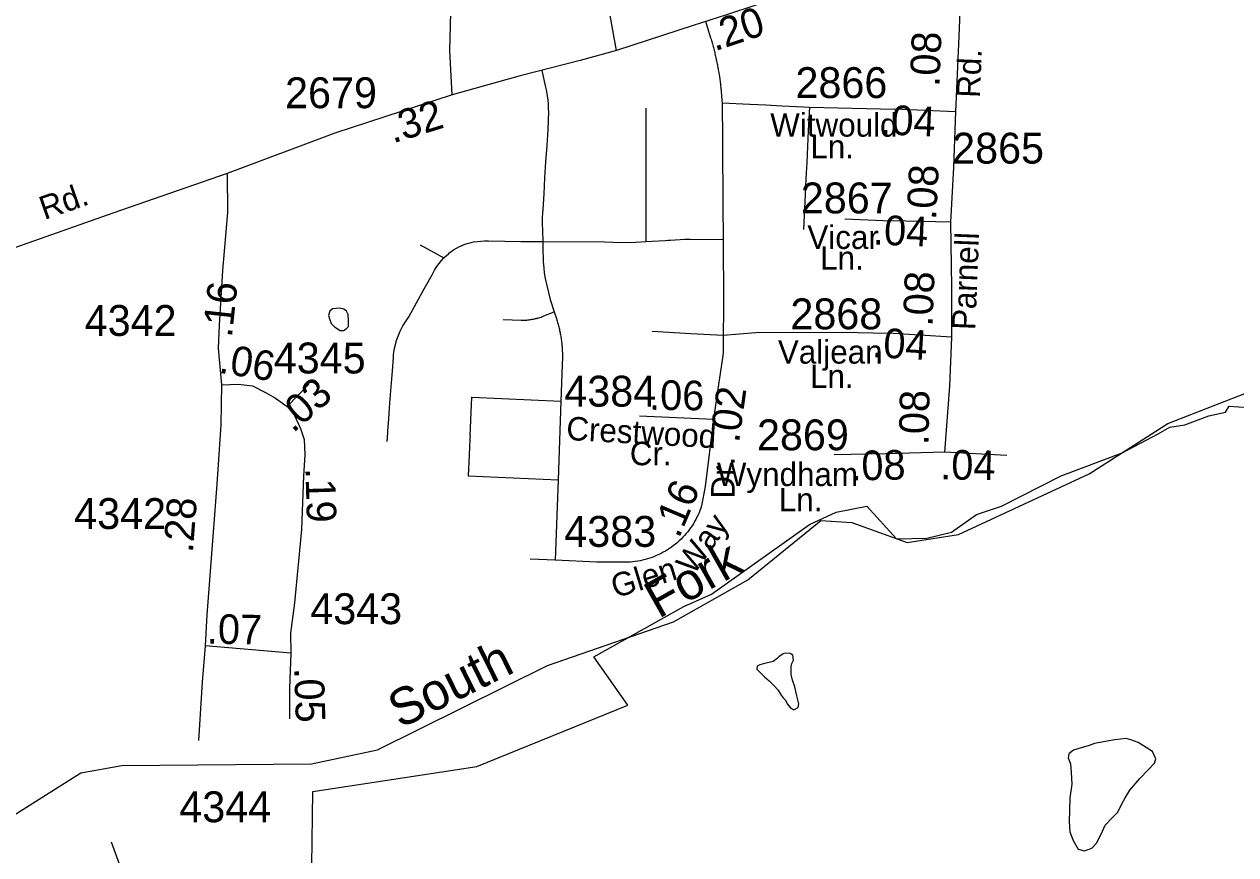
# Model space of a CAD drawing. Extents: x 1547597 to 1699558, y 810033 to 920809.
# Drawn here: x 1662305 to 1667211, y 842729 to 846092 of the extents above; entities that cross this region are included whole.
import ezdxf

# ---------------------------------------------------------------- set-up
doc = ezdxf.new("R2010")
doc.units = 0
for name, color, linetype in [('Exist Boundary Political City Limit New', 7, 'Continuous'), ('Exist Hydrographic Creek Single Shore', 7, 'Continuous'), ('Exist Hydrographic Creek Single Shore Label', 7, 'Continuous'), ('Exist Hydrographic Misc Water Feature', 7, 'Continuous'), ('Exist Road Non-System Type 51', 7, 'Continuous'), ('Exist Road Secondary Mileage Hundredths English Label', 7, 'Continuous'), ('Exist Road Secondary Type 51 Attributed', 7, 'Continuous'), ('Exist Road Secondary Type 51 Label', 7, 'Continuous'), ('Exist Road Secondary Type 51 Number Label', 7, 'Continuous'), ('Map Preparation Boundary City Limit Buffer Line', 7, 'Continuous')]:
    doc.layers.add(name, color=color, linetype=linetype)

msp = doc.modelspace()

# ---------------------------------------------------------------- linework, layer by layer
at = {"layer": 'Exist Boundary Political City Limit New'}
msp.add_lwpolyline([(1663469.5, 842685.3), (1663473.5, 842985.3), (1664137.5, 843086.6), (1664748.9, 843335.1), (1664611.3, 843531.3), (1664976.3, 843734.3), (1665087.2, 843784.8), (1665484.5, 844066.2), (1665592.8, 844117.3), (1665717, 844140.7), (1665836.5, 844008.5), (1665959.5, 844011), (1666059.5, 844035.5), (1666160.5, 844107.5), (1666261.5, 844141.5), (1666504, 844263.5), (1666751, 844356.7), (1666895.9, 844434.3), (1666944.2, 844460.5), (1667005, 844469.7), (1667101.7, 844506.8), (1667169.3, 844521.4), (1667183.7, 844545.5), (1667262.5, 844540)], dxfattribs=at)
at = {"layer": 'Exist Hydrographic Creek Single Shore'}
msp.add_lwpolyline([(1661099.8, 841487.1), (1661232.6, 841786.5), (1661330.1, 842195.5), (1661476.7, 842416.7), (1661520.7, 842684.6), (1661568.5, 842898.9), (1661760.1, 843058.9), (1661863.3, 843013), (1662080.9, 842762.9), (1662248.4, 842879.7), (1662533.4, 843061), (1662700.4, 843090.4), (1663467.4, 843097.8), (1663735.4, 843154.7), (1664423.3, 843495.3), (1664933.4, 843672), (1665235.4, 843843.1), (1665530.4, 844083.3), (1665655.4, 844074.2), (1665879.4, 843994.2), (1666088.4, 844026.1), (1666616.4, 844271.3), (1666935.4, 844475), (1667455.4, 844677.8)], dxfattribs=at)
at = {"layer": 'Exist Hydrographic Misc Water Feature'}
for points in [[(1663567.4, 844941.2), (1663553.4, 844939.4), (1663542.3, 844930.3), (1663537.4, 844913.3), (1663541.3, 844899.3), (1663548, 844881.2), (1663560.9, 844866.5), (1663584.5, 844852.4), (1663597.8, 844851.6), (1663608, 844859), (1663617.7, 844868.1), (1663618, 844891), (1663617, 844917), (1663610.3, 844929.9), (1663599, 844938.6), (1663582.1, 844942.5), (1663567.4, 844941.2)], [(1665388.6, 843545.4), (1665377.5, 843543), (1665360.6, 843530.3), (1665353.3, 843523.5), (1665337.3, 843512.2), (1665321.4, 843508.5), (1665302.4, 843503.6), (1665283.5, 843498.3), (1665272.7, 843492.9), (1665270.8, 843480.5), (1665282.3, 843469.6), (1665303, 843449.6), (1665321.7, 843433), (1665341.2, 843413.5), (1665357.7, 843395.7), (1665366.5, 843379.8), (1665376.2, 843365.5), (1665388.4, 843353.7), (1665394.8, 843340), (1665409.1, 843323.5), (1665420.6, 843316.5), (1665439.2, 843325.6), (1665441.4, 843341.1), (1665432.1, 843378.9), (1665425.1, 843409.9), (1665415.2, 843436.1), (1665410.8, 843459.3), (1665410.7, 843490.7), (1665412.6, 843503.9), (1665420, 843516.7), (1665416.8, 843537.7), (1665406.3, 843544.7), (1665388.6, 843545.4)], [(1666638.5, 843179.5), (1666616.8, 843171.5), (1666585, 843162.7), (1666553.3, 843152.3), (1666534, 843138.4), (1666531.3, 843121.8), (1666541, 843097.6), (1666543.9, 843062.6), (1666546.7, 843015.1), (1666538.5, 842960.3), (1666537.8, 842907.9), (1666535.7, 842863.8), (1666538.5, 842822.2), (1666552.2, 842787), (1666572.6, 842751.9), (1666598.2, 842744.8), (1666628.4, 842756.1), (1666646.1, 842776.7), (1666665.7, 842813), (1666681.9, 842849.4), (1666707.2, 842875.8), (1666733.4, 842902), (1666748.7, 842935.9), (1666763.1, 842959.9), (1666781.9, 842991.3), (1666822.4, 843038.2), (1666855.3, 843073.5), (1666881.3, 843100.7), (1666886.5, 843118), (1666873.6, 843147.4), (1666847.2, 843164.3), (1666815.8, 843183.9), (1666785.1, 843195.1), (1666766.9, 843200.3), (1666721.1, 843194.3), (1666689.4, 843188.8), (1666638.5, 843179.5)]]:
    msp.add_lwpolyline(points, dxfattribs=at)
at = {"layer": 'Exist Road Non-System Type 51'}
for p, q in [((1665484, 845756.7), (1665830.7, 845748.3)), ((1665627.4, 845304.1), (1665814.1, 845296.5)), ((1663908, 845199), (1664004.2, 845145.9)), ((1665619.7, 844845), (1665803.5, 844842)), ((1664477.9, 844565.7), (1664466.5, 844247.5)), ((1664466.5, 844247.5), (1664454.9, 843921.7)), ((1664454.9, 843921.7), (1664354.1, 843926.1))]:
    msp.add_line(p, q, dxfattribs=at)
for points in [[(1664038, 845806.4), (1664028.8, 845985.7), (1664032.5, 846139.2)], [(1665063.1, 846104.6), (1665082.9, 846041.9), (1665084.3, 846037), (1665085.9, 846032.1), (1665087.4, 846027.2), (1665088.8, 846022.2), (1665090.3, 846017.3), (1665091.6, 846012.4), (1665093, 846007.5), (1665094.4, 846002.6), (1665095.6, 845997.6), (1665097, 845992.6), (1665098.3, 845987.7), (1665099.5, 845982.8), (1665100.7, 845977.7), (1665101.9, 845972.8), (1665103.1, 845967.8), (1665104.2, 845962.8), (1665105.3, 845957.8), (1665107.1, 845949.8), (1665108.6, 845942.8), (1665109.8, 845937.8), (1665110.8, 845932.7), (1665111.7, 845927.8), (1665112.6, 845922.7), (1665113.7, 845917.7), (1665114.5, 845912.7), (1665115.4, 845907.6), (1665116.2, 845902.5), (1665117.1, 845897.5), (1665118, 845892.5), (1665118.8, 845887.4), (1665120, 845879.1), (1665121, 845872.2), (1665121.8, 845867.2), (1665122.4, 845862), (1665123, 845857), (1665123.6, 845851.9), (1665124.2, 845846.8), (1665124.8, 845841.7), (1665125.3, 845836.7), (1665126, 845831.5), (1665126.5, 845826.5), (1665127, 845821.4), (1665127.4, 845816.3), (1665128.1, 845807.9), (1665128.6, 845801), (1665128.8, 845797.6), (1665129.3, 845790.7), (1665129.6, 845785.7), (1665130, 845780.6), (1665130.3, 845775.5), (1665130.3, 845774.3)], [(1664401, 845904.5), (1664416.2, 845837.6), (1664418.2, 845827.3), (1664422.5, 845802.9), (1664424.5, 845784.9), (1664426, 845769.3), (1664426.6, 845758.7), (1664427, 845748.2), (1664427.2, 845738.7), (1664427.5, 845735), (1664426.6, 845708.9), (1664426.7, 845702.9), (1664424.8, 845666.3), (1664421, 845601.3), (1664416.2, 845535.5), (1664412.2, 845470.9), (1664408.3, 845406), (1664404.3, 845342), (1664403.4, 845327.2), (1664402.6, 845308.2), (1664402.5, 845298.7), (1664402.6, 845285.3), (1664403.2, 845256.4), (1664404.3, 845212.8)], [(1665130.3, 845774.3), (1665242.8, 845768.7), (1665307.8, 845765.5), (1665372.8, 845762.2), (1665460.6, 845757.8), (1665484, 845756.7)], [(1665130.3, 845774.3), (1665130.5, 845770.3), (1665130.7, 845765.2), (1665130.9, 845760.1), (1665131, 845755), (1665131.1, 845749.9), (1665131.3, 845744.8), (1665131.4, 845736.2), (1665131.5, 845729.4), (1665131.9, 845666.1), (1665132.4, 845606.1), (1665132.4, 845596.1), (1665132.5, 845586), (1665132.8, 845520), (1665133.3, 845452), (1665133.7, 845384), (1665134.3, 845316), (1665134.7, 845266.3), (1665134.9, 845220.6)], [(1665484, 845756.7), (1665479.5, 845662.1), (1665476.5, 845597.5), (1665473.4, 845532.6), (1665470.2, 845467.6), (1665467.2, 845402.7), (1665460.4, 845260.7)], [(1664821.4, 845751.9), (1664821.5, 845642.9), (1664821.5, 845577.9), (1664821.7, 845512.9), (1664821.8, 845447.9), (1664821.8, 845382.9), (1664821.9, 845317.9), (1664822.4, 845212.4)], [(1664004.2, 845145.9), (1664023.5, 845164.6), (1664023.9, 845164.9), (1664043.6, 845179.2), (1664065, 845191.3), (1664093.5, 845203.2), (1664114.2, 845208.6), (1664124.4, 845211.3), (1664168.5, 845214.9), (1664185.3, 845214.7), (1664250.3, 845213.9), (1664315.3, 845213.1), (1664404.3, 845212.8)], [(1664822.4, 845212.4), (1664845.9, 845213.8), (1664901.7, 845217), (1664911.8, 845217.6), (1664921.7, 845218.2), (1664979.2, 845221.5), (1665000.7, 845221.6), (1665134.9, 845220.6)], [(1665134.9, 845220.6), (1665135.1, 845176.2), (1665135.4, 845126), (1665135.9, 845061), (1665136.2, 844995.6), (1665136, 844935.6), (1665135.6, 844833.1)], [(1664404.3, 845212.8), (1664405.1, 845171.5), (1664405.6, 845148), (1664406.5, 845129.1), (1664407.1, 845119.5), (1664408.5, 845105.3), (1664410.8, 845086.4), (1664414.8, 845062.7), (1664434.6, 844977.7), (1664450.9, 844927.9)], [(1664404.3, 845212.8), (1664654.5, 845211.9), (1664722, 845208.1), (1664780, 845209.9), (1664822.4, 845212.4)], [(1663774.3, 844402.8), (1663776.9, 844438.2), (1663777.3, 844445.2), (1663781, 844495.1), (1663785.8, 844559.9), (1663790.7, 844624.6), (1663795.5, 844689.3), (1663799.5, 844743.2), (1663800.7, 844755.6), (1663801.8, 844763.1), (1663804.4, 844780.1), (1663810.5, 844805.3), (1663811.5, 844809), (1663827.5, 844849.2), (1663838.3, 844871), (1663862, 844907.5), (1663893.5, 844964.4), (1663924.9, 845021.3), (1663956.2, 845078.2), (1663966.6, 845097.2), (1663975, 845111.3), (1663975, 845111.4), (1663993.8, 845135.7), (1664004.2, 845145.9)], [(1664244.2, 844897), (1664317, 844894.1), (1664319.8, 844894), (1664321.7, 844894), (1664326.1, 844894), (1664330.8, 844894.2), (1664335.3, 844894.4), (1664339.8, 844894.7), (1664344.3, 844895.1), (1664348.9, 844895.6), (1664353.4, 844896.2), (1664357.8, 844896.8), (1664362.2, 844897.6), (1664366.8, 844898.4), (1664371.3, 844899.4), (1664375.7, 844900.4), (1664379.3, 844901.4), (1664380.3, 844901.6), (1664384.4, 844902.8), (1664388.8, 844904), (1664393.1, 844905.4), (1664397.4, 844906.9), (1664401.6, 844908.4), (1664450.9, 844927.9)], [(1664450.9, 844927.9), (1664459.6, 844901.3), (1664461.8, 844894.3), (1664463.1, 844889.7), (1664464.5, 844885.2), (1664465.9, 844880.6), (1664467.1, 844876), (1664468.3, 844871.4), (1664469.5, 844866.8), (1664470.6, 844862.2), (1664471.6, 844857.5), (1664472.8, 844852.9), (1664473.8, 844848.3), (1664474.6, 844843.5), (1664475.5, 844838.9), (1664476.4, 844834.2), (1664477.3, 844829.5), (1664478, 844824.8), (1664478.7, 844820.1), (1664479.4, 844815.4), (1664480, 844810.7), (1664480.7, 844805.9), (1664481.3, 844801.3), (1664481.8, 844796.5), (1664482.1, 844791.8), (1664482.5, 844787), (1664482.9, 844782.2), (1664483.2, 844777.5), (1664483.5, 844772.8), (1664483.7, 844768), (1664484, 844763.3), (1664484.1, 844758.5), (1664484.1, 844753.7), (1664484.2, 844748.9), (1664484.2, 844744.2), (1664484.1, 844739.4), (1664484.1, 844734.7), (1664484, 844729.9), (1664483.7, 844725.1), (1664483.6, 844720.4), (1664483.2, 844715.2), (1664477.9, 844565.7)], [(1664847.7, 844850.1), (1665003.7, 844840.4), (1665135.6, 844833.1)], [(1665135.6, 844833.1), (1665135.3, 844761.7), (1665132.4, 844742.1), (1665122.8, 844678.4), (1665113, 844616)], [(1665135.6, 844833.1), (1665267.9, 844843.9), (1665619.7, 844845)], [(1664109.9, 844427.1), (1664117, 844581.7), (1664477.9, 844565.7)], [(1664109.9, 844427.1), (1664109.1, 844412.1), (1664106.3, 844347.1), (1664102.6, 844263.6), (1664466.5, 844247.5)], [(1664623.2, 843914.3), (1664454.9, 843921.7)], [(1662722.2, 842210.6), (1662737.7, 842436.2), (1662744.4, 842511.7), (1662728.8, 842587.2), (1662657.8, 842780.4)]]:
    msp.add_lwpolyline(points, dxfattribs=at)
at = {"layer": 'Exist Road Secondary Type 51 Attributed'}
for p, q in [((1666075.3, 845737.1), (1665830.7, 845748.3)), ((1666055.1, 845291.5), (1665814.1, 845296.5)), ((1666059.1, 844825.6), (1665803.5, 844842)), ((1663369.3, 844545), (1663457.6, 844634.8)), ((1664796.1, 844507.1), (1665096.4, 844493.1)), ((1666283.6, 844345.6), (1666030.8, 844359.7)), ((1663384.9, 843545.2), (1663037.8, 843575.6))]:
    msp.add_line(p, q, dxfattribs=at)
for points in [[(1664703.1, 845985.7), (1664630.4, 846391.5), (1664588.3, 846693.6), (1664547.6, 846937.7), (1664533.8, 846957.8), (1664518, 846977.9), (1664500, 846988.1), (1664488.9, 846991.8)], [(1665685.1, 846301.5), (1665470.8, 846241.7), (1665386.4, 846209.8), (1665149.1, 846130.1), (1665013.7, 846087.1), (1664703.1, 845985.7)], [(1666099.6, 846304.3), (1666088.3, 846012.9), (1666075.3, 845737.1)], [(1664703.1, 845985.7), (1664555.3, 845945), (1664313.3, 845884), (1664038, 845806.4), (1663563.2, 845651.1), (1663126.3, 845488.6)], [(1666075.3, 845737.1), (1666067.2, 845514.3), (1666055.1, 845291.5)], [(1663126.3, 845488.6), (1662663.7, 845328), (1662254.6, 845182.6), (1661880.5, 845056.4), (1661514.2, 844932.4), (1661302.9, 844854.1), (1660984, 844748.2), (1660778.3, 844678.9), (1660574.3, 844606.7), (1660244.6, 844497), (1660121.2, 844446.8)], [(1663126.3, 845488.6), (1663128.6, 845329.7), (1663107.1, 845095.3), (1663094.8, 844874.4), (1663090.8, 844780.3), (1663103.2, 844632.7)], [(1666055.1, 845291.5), (1666059.1, 845028.2), (1666059.1, 844825.6)], [(1666059.1, 844825.6), (1666051, 844627.1), (1666030.8, 844359.7)], [(1663103.2, 844632.7), (1663100.4, 844469.8), (1663084.6, 844229.8), (1663070.5, 844035.4), (1663044.6, 843700.7), (1663037.8, 843575.6)], [(1663103.2, 844632.7), (1663170.8, 844634.9), (1663229.4, 844628.2), (1663284.4, 844600.3), (1663322.4, 844578.2), (1663369.3, 844545)], [(1665113, 844616), (1665112.8, 844615.3), (1665096.4, 844493.1)], [(1663369.3, 844545), (1663397.9, 844510.4), (1663423.8, 844455.2), (1663438.5, 844411.2), (1663441.3, 844348.7), (1663435.7, 844264.2), (1663427.3, 844046.5), (1663399.1, 843749.4), (1663383.3, 843627), (1663384.9, 843545.2)], [(1665096.4, 844493.1), (1665062.5, 844221.1), (1665047.6, 844142.6), (1665044.5, 844133.1), (1665041, 844123.8), (1665037.3, 844114.5), (1665033.3, 844105.3), (1665029, 844096.3), (1665024.4, 844087.4), (1665019.5, 844078.7), (1665014.4, 844070), (1665009, 844061.6), (1665003.3, 844053.4), (1664997.5, 844045.2), (1664991.3, 844037.4), (1664985.1, 844029.6), (1664978.5, 844022.1), (1664971.7, 844014.8), (1664964.6, 844007.7), (1664957.4, 844000.8), (1664950, 843994.1), (1664942.2, 843987.7), (1664934.5, 843981.5), (1664926.3, 843975.5), (1664918.2, 843969.8), (1664909.8, 843964.4), (1664901.2, 843959.1), (1664892.6, 843954.2), (1664883.8, 843949.6), (1664874.8, 843945.1), (1664865.6, 843941), (1664856.5, 843937.2), (1664847.1, 843933.6), (1664837.7, 843930.3), (1664828.1, 843927.3), (1664818.5, 843924.6), (1664808.7, 843922.2), (1664799, 843920.1), (1664789.2, 843918.3), (1664779.2, 843916.8), (1664769.4, 843915.6), (1664759.4, 843914.7), (1664749.4, 843914), (1664739.3, 843913.8), (1664729.4, 843913.9), (1664719.3, 843914), (1664709.4, 843914.1), (1664699.3, 843914.2), (1664689.4, 843914.3), (1664679.4, 843914.3), (1664669.4, 843914.3), (1664659.4, 843914.3), (1664649.4, 843914.3), (1664639.4, 843914.2), (1664623.2, 843914.3)], [(1666030.8, 844359.7), (1665791.8, 844353.5), (1665584.7, 844349)], [(1663037.8, 843575.6), (1663025.8, 843427.9), (1663010.6, 843191.9)], [(1663384.9, 843545.2), (1663379.3, 843402), (1663379.3, 843280.3)]]:
    msp.add_lwpolyline(points, dxfattribs=at)
at = {"layer": 'Map Preparation Boundary City Limit Buffer Line'}
msp.add_lwpolyline([(1663469.5, 842685.3), (1663473.5, 842985.3), (1664137.5, 843086.6), (1664748.9, 843335.1), (1664611.3, 843531.3), (1664976.3, 843734.3), (1665087.2, 843784.8), (1665484.5, 844066.2), (1665592.8, 844117.3), (1665717, 844140.7), (1665836.5, 844008.5), (1665959.5, 844011), (1666059.5, 844035.5), (1666160.5, 844107.5), (1666261.5, 844141.5), (1666504, 844263.5), (1666751, 844356.7), (1666895.9, 844434.3), (1666944.2, 844460.5), (1667005, 844469.7), (1667101.7, 844506.8), (1667169.3, 844521.4), (1667183.7, 844545.5), (1667262.5, 844540)], dxfattribs=at)

# ---------------------------------------------------------------- texts
at = {"layer": 'Exist Hydrographic Creek Single Shore Label'}
for s, rotation, p in [('Fork', 29.5412, (1664873.6, 843683.7)), ('South', 26.3357, (1663826.9, 843238.6))]:
    msp.add_text(s, height=150, rotation=rotation, dxfattribs=at).set_placement(p)
at = {"layer": 'Exist Road Secondary Mileage Hundredths English Label'}
for s, rotation, p in [('.20', 18.4897, (1665100.6, 845982.5)), ('.08', 87.6496, (1666010.2, 845837.6)), ('.32', 17.197, (1663797.8, 845609.4)), ('.04', 357.6139, (1665769.7, 845646.8)), ('.08', 87.1927, (1665997.4, 845298.6)), ('.04', 357.6549, (1665740, 845200.9)), ('.08', 87.7194, (1665982.3, 844867)), ('.16', 83.8049, (1663145.3, 844821.3)), ('.04', 356.7497, (1665736.5, 844744.9)), ('.06', 350.8193, (1663089.1, 844681.7)), ('.03', 41.521, (1663393.5, 844434.7)), ('.06', 359.3376, (1664834.7, 844531.3)), ('.02', 82.0649, (1665198.9, 844394.7)), ('.08', 88.6993, (1665966, 844387)), ('.08', 1.2409, (1665651.5, 844244.4)), ('.04', 359.0825, (1666013.5, 844249.5)), ('.19', 271.6876, (1663443.2, 844295.2)), ('.16', 66.9916, (1664955.7, 844007.2)), ('.28', 85.5773, (1662987.5, 843949.9)), ('.07', 358.889, (1663043.7, 843584.6)), ('.05', 271.7898, (1663398, 843485.9))]:
    msp.add_text(s, height=120, rotation=rotation, dxfattribs=at).set_placement(p)
at = {"layer": 'Exist Road Secondary Type 51 Label'}
for s, rotation, p in [('Rd.', 87.6985, (1666174.7, 845793.1)), ('Rd.', 19.2892, (1662386.6, 845299.3)), ('Parnell', 87.7194, (1666156, 844852.8)), ('Crestwood', 356.7703, (1664497.9, 844409.4)), ('Dr.', 89.6261, (1665181, 844171.3)), ('Way', 54.9519, (1665015.5, 843859)), ('Glen', 17.0681, (1664698.6, 843767.7))]:
    msp.add_text(s, height=95, rotation=rotation, dxfattribs=at).set_placement(p)
for s, p in [('Witwould', (1665325.5, 845637.3)), ('Ln.', (1665488.1, 845549.1)), ('Vicar', (1665475.9, 845182.5)), ('Ln.', (1665527.5, 845098.3)), ('Valjean', (1665356.6, 844718.1)), ('Ln.', (1665486.8, 844619.4)), ('Cr.', (1664757.1, 844306.7)), ('Wyndham', (1665109.3, 844222.4)), ('Ln.', (1665360.1, 844119.7))]:
    msp.add_text(s, height=95, dxfattribs=at).set_placement(p)
at = {"layer": 'Exist Road Secondary Type 51 Number Label'}
for s, p in [('2866', (1665427.8, 845793.5)), ('2679', (1663361.1, 845752.5)), ('2865', (1666062.2, 845528.1)), ('2867', (1665449.5, 845326.5)), ('2868', (1665407.3, 844857.2)), ('4342', (1662549.8, 844830.4)), ('4345', (1663315.4, 844678.4)), ('4384', (1664491.9, 844544)), ('2869', (1665272, 844367.3)), ('4342', (1662507.2, 844048.4)), ('4383', (1664491.9, 843976.2)), ('4343', (1663463.1, 843663.2)), ('4344', (1662932.8, 842861.2))]:
    msp.add_text(s, height=125, dxfattribs=at).set_placement(p)

doc.saveas('drawing.dxf')
